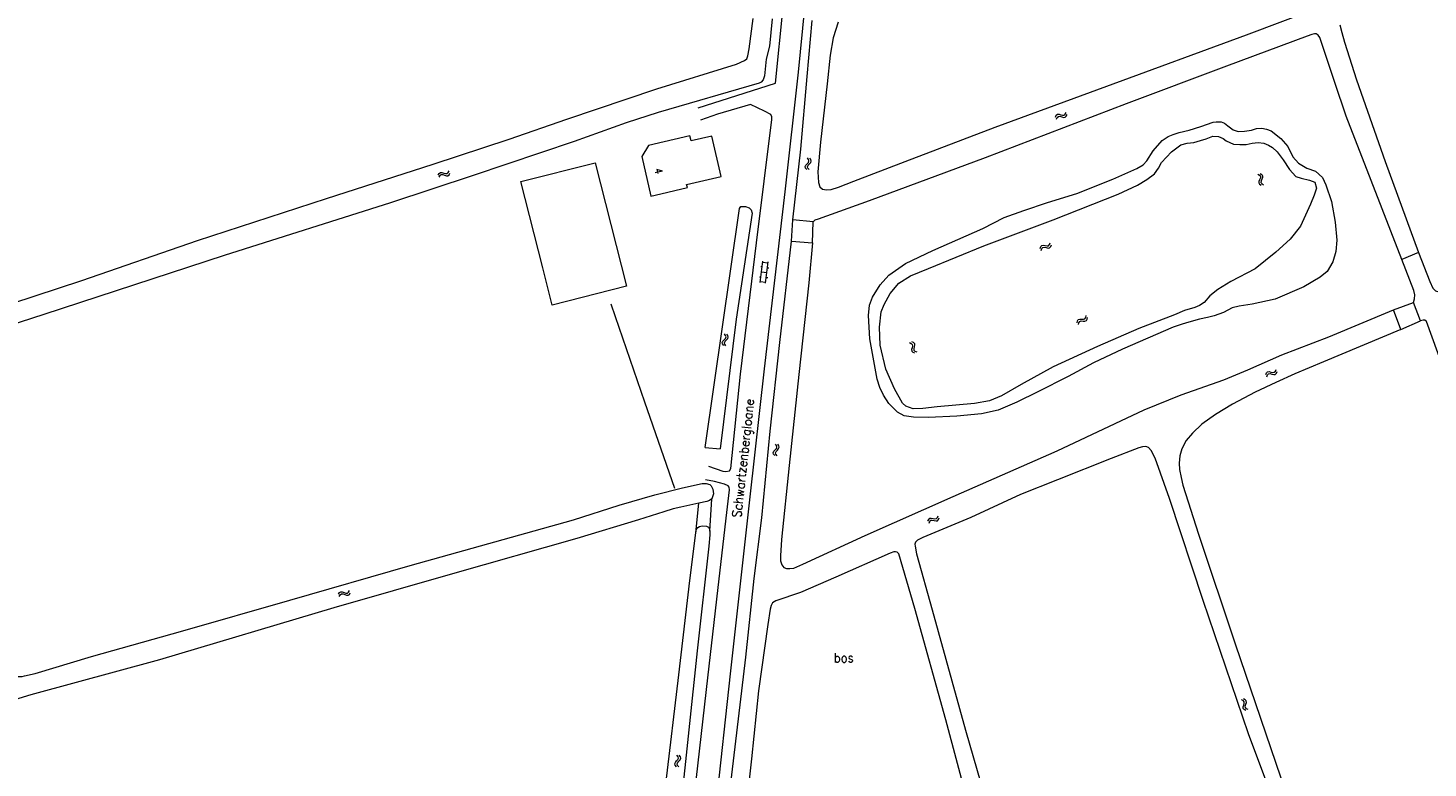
# Model space of a CAD drawing. Header units: metres. Extents: x 189705 to 199106, y 581686 to 588448.
# Tile 357 of 555: x 194411 to 194713, y 587675 to 587834. Entities that reach past the tile are written whole.
import ezdxf

# ---------------------------------------------------------------- set-up
doc = ezdxf.new("R2010")
doc.units = ezdxf.units.M
doc.layers.add('B-WA-OG-GBKN-G', color=7, linetype='Continuous', lineweight=18)
doc.styles.add('Style-STANDARD', font='STANDARD.shx')

msp = doc.modelspace()

# ---------------------------------------------------------------- linework, layer by layer
at = {"layer": 'B-WA-OG-GBKN-G'}
for p, q in [((194632.67, 587814.893), (194632.85, 587815.259)), ((194632.85, 587815.259), (194633.091, 587815.48)), ((194632.864, 587814.436), (194633.046, 587814.8)), ((194633.046, 587814.8), (194633.29, 587815.02)), ((194633.091, 587815.48), (194633.429, 587815.505)), ((194633.29, 587815.02), (194633.615, 587815.045)), ((194633.429, 587815.505), (194633.817, 587815.384)), ((194633.615, 587815.045), (194634.013, 587814.927)), ((194633.817, 587815.384), (194634.208, 587815.264)), ((194634.013, 587814.927), (194634.402, 587814.805)), ((194634.208, 587815.264), (194634.536, 587815.285)), ((194634.402, 587814.805), (194634.73, 587814.826)), ((194634.536, 587815.285), (194634.787, 587815.51)), ((194634.73, 587814.826), (194634.98, 587815.053)), ((194634.787, 587815.51), (194634.969, 587815.876)), ((194634.98, 587815.053), (194635.162, 587815.419)), ((194578.719, 587804.217), (194578.846, 587804.531)), ((194578.846, 587804.531), (194579.127, 587804.825)), ((194579.127, 587804.825), (194579.408, 587805.122)), ((194579.443, 587805.75), (194579.196, 587806.075)), ((194579.219, 587804.191), (194579.341, 587804.494)), ((194579.341, 587804.494), (194579.623, 587804.798)), ((194579.408, 587805.122), (194579.534, 587805.426)), ((194579.534, 587805.426), (194579.443, 587805.75)), ((194579.623, 587804.798), (194579.905, 587805.093)), ((194579.939, 587805.721), (194579.692, 587806.046)), ((194579.905, 587805.093), (194580.032, 587805.396)), ((194580.032, 587805.396), (194579.939, 587805.721)), ((194499.653, 587802.369), (194499.845, 587802.728)), ((194499.832, 587801.906), (194500.026, 587802.264)), ((194499.845, 587802.728), (194500.092, 587802.942)), ((194500.026, 587802.264), (194500.276, 587802.476)), ((194500.092, 587802.942), (194500.431, 587802.956)), ((194500.276, 587802.476), (194500.602, 587802.49)), ((194500.431, 587802.956), (194500.815, 587802.823)), ((194500.602, 587802.49), (194500.996, 587802.361)), ((194500.815, 587802.823), (194501.202, 587802.691)), ((194500.996, 587802.361), (194501.381, 587802.226)), ((194501.202, 587802.691), (194501.531, 587802.702)), ((194501.381, 587802.226), (194501.71, 587802.236)), ((194501.531, 587802.702), (194501.788, 587802.919)), ((194501.71, 587802.236), (194501.967, 587802.455)), ((194501.788, 587802.919), (194501.982, 587803.279)), ((194501.967, 587802.455), (194502.161, 587802.815)), ((194578.811, 587803.903), (194578.719, 587804.217)), ((194579.058, 587803.579), (194578.811, 587803.903)), ((194579.309, 587803.875), (194579.219, 587804.191)), ((194579.554, 587803.55), (194579.309, 587803.875)), ((194676.313, 587802.576), (194676.652, 587802.35)), ((194676.658, 587801.375), (194676.488, 587801.004)), ((194676.652, 587802.35), (194676.84, 587802.081)), ((194676.824, 587801.755), (194676.658, 587801.375)), ((194676.791, 587802.712), (194677.131, 587802.488)), ((194676.84, 587802.081), (194676.824, 587801.755)), ((194677.136, 587801.512), (194676.968, 587801.14)), ((194677.131, 587802.488), (194677.321, 587802.221)), ((194677.304, 587801.883), (194677.136, 587801.512)), ((194677.321, 587802.221), (194677.304, 587801.883)), ((194676.488, 587801.004), (194676.469, 587800.676)), ((194676.469, 587800.676), (194676.663, 587800.4)), ((194676.663, 587800.4), (194677.003, 587800.174)), ((194676.968, 587801.14), (194676.948, 587800.811)), ((194676.948, 587800.811), (194677.141, 587800.535)), ((194677.141, 587800.535), (194677.481, 587800.309)), ((194629.353, 587786.586), (194629.5, 587786.966)), ((194629.5, 587786.966), (194629.721, 587787.208)), ((194629.586, 587786.147), (194629.736, 587786.526)), ((194629.721, 587787.208), (194630.055, 587787.262)), ((194629.736, 587786.526), (194629.959, 587786.767)), ((194629.959, 587786.767), (194630.281, 587786.82)), ((194630.055, 587787.262), (194630.453, 587787.176)), ((194630.281, 587786.82), (194630.688, 587786.738)), ((194630.453, 587787.176), (194630.852, 587787.091)), ((194630.688, 587786.738), (194631.086, 587786.651)), ((194630.852, 587787.091), (194631.178, 587787.141)), ((194631.086, 587786.651), (194631.412, 587786.701)), ((194631.178, 587787.141), (194631.407, 587787.387)), ((194631.407, 587787.387), (194631.556, 587787.768)), ((194631.412, 587786.701), (194631.64, 587786.949)), ((194631.64, 587786.949), (194631.789, 587787.329)), ((194569.008, 587779.23), (194569.564, 587783.796)), ((194569.54, 587783.597), (194570.731, 587783.452)), ((194570.199, 587779.084), (194570.755, 587783.651)), ((194568.849, 587780.409), (194569.147, 587780.373)), ((194569.127, 587782.691), (194569.425, 587782.654)), ((194569.286, 587781.513), (194570.477, 587781.368)), ((194570.35, 587780.327), (194570.648, 587780.291)), ((194570.604, 587782.41), (194570.902, 587782.374)), ((194569.032, 587779.428), (194570.223, 587779.283)), ((194637.403, 587770.942), (194637.579, 587771.217)), ((194637.579, 587771.217), (194637.899, 587771.328)), ((194637.899, 587771.328), (194638.306, 587771.31)), ((194638.306, 587771.31), (194638.714, 587771.294)), ((194638.714, 587771.294), (194639.026, 587771.399)), ((194639.026, 587771.399), (194639.21, 587771.68)), ((194639.21, 587771.68), (194639.293, 587772.081)), ((194639.331, 587771.004), (194639.515, 587771.287)), ((194639.515, 587771.287), (194639.597, 587771.688)), ((194561.569, 587767.807), (194561.325, 587768.135)), ((194637.322, 587770.542), (194637.403, 587770.942)), ((194637.626, 587770.15), (194637.71, 587770.549)), ((194637.71, 587770.549), (194637.889, 587770.824)), ((194637.889, 587770.824), (194638.197, 587770.931)), ((194638.197, 587770.931), (194638.612, 587770.919)), ((194638.612, 587770.919), (194639.019, 587770.9)), ((194639.019, 587770.9), (194639.331, 587771.004)), ((194560.824, 587766.283), (194560.956, 587766.595)), ((194560.911, 587765.968), (194560.824, 587766.283)), ((194561.155, 587765.641), (194560.911, 587765.968)), ((194560.956, 587766.595), (194561.24, 587766.886)), ((194561.24, 587766.886), (194561.524, 587767.179)), ((194561.324, 587766.251), (194561.45, 587766.552)), ((194561.409, 587765.934), (194561.324, 587766.251)), ((194561.65, 587765.605), (194561.409, 587765.934)), ((194561.45, 587766.552), (194561.736, 587766.853)), ((194561.524, 587767.179), (194561.655, 587767.481)), ((194561.655, 587767.481), (194561.569, 587767.807)), ((194561.736, 587766.853), (194562.022, 587767.143)), ((194562.064, 587767.771), (194561.821, 587768.1)), ((194562.022, 587767.143), (194562.152, 587767.445)), ((194562.152, 587767.445), (194562.064, 587767.771)), ((194601.201, 587766.271), (194601.575, 587766.109)), ((194601.575, 587766.109), (194601.809, 587765.878)), ((194601.646, 587766.49), (194602.021, 587766.331)), ((194601.757, 587765.151), (194601.657, 587764.756)), ((194601.851, 587765.555), (194601.757, 587765.151)), ((194601.809, 587765.878), (194601.851, 587765.555)), ((194602.021, 587766.331), (194602.256, 587766.103)), ((194602.202, 587765.372), (194602.104, 587764.976)), ((194602.3, 587765.767), (194602.202, 587765.372)), ((194602.256, 587766.103), (194602.3, 587765.767)), ((194601.657, 587764.756), (194601.697, 587764.429)), ((194601.697, 587764.429), (194601.937, 587764.193)), ((194601.937, 587764.193), (194602.313, 587764.032)), ((194602.104, 587764.976), (194602.144, 587764.649)), ((194602.144, 587764.649), (194602.383, 587764.412)), ((194602.383, 587764.412), (194602.759, 587764.251)), ((194677.978, 587759.368), (194678.137, 587759.743)), ((194678.137, 587759.743), (194678.365, 587759.978)), ((194678.197, 587758.923), (194678.359, 587759.297)), ((194678.359, 587759.297), (194678.59, 587759.531)), ((194678.365, 587759.978), (194678.701, 587760.022)), ((194678.59, 587759.531), (194678.913, 587759.573)), ((194678.701, 587760.022), (194679.096, 587759.924)), ((194678.913, 587759.573), (194679.317, 587759.479)), ((194679.096, 587759.924), (194679.492, 587759.826)), ((194679.317, 587759.479), (194679.712, 587759.379)), ((194679.492, 587759.826), (194679.819, 587759.866)), ((194679.712, 587759.379), (194680.039, 587759.419)), ((194679.819, 587759.866), (194680.056, 587760.105)), ((194680.039, 587759.419), (194680.275, 587759.659)), ((194680.056, 587760.105), (194680.217, 587760.481)), ((194680.275, 587759.659), (194680.436, 587760.035)), ((194572.543, 587744.066), (194572.296, 587744.392)), ((194572.633, 587743.742), (194572.543, 587744.066)), ((194573.039, 587744.036), (194572.792, 587744.362)), ((194573.131, 587743.711), (194573.039, 587744.036)), ((194571.815, 587742.534), (194571.944, 587742.848)), ((194571.906, 587742.22), (194571.815, 587742.534)), ((194572.153, 587741.896), (194571.906, 587742.22)), ((194571.944, 587742.848), (194572.225, 587743.142)), ((194572.225, 587743.142), (194572.506, 587743.438)), ((194572.316, 587742.508), (194572.438, 587742.81)), ((194572.404, 587742.191), (194572.316, 587742.508)), ((194572.649, 587741.866), (194572.404, 587742.191)), ((194572.438, 587742.81), (194572.721, 587743.114)), ((194572.506, 587743.438), (194572.633, 587743.742)), ((194572.721, 587743.114), (194573.004, 587743.408)), ((194573.004, 587743.408), (194573.131, 587743.711)), ((194607.25, 587728.569), (194607.402, 587728.948)), ((194605.19, 587727.782), (194605.34, 587728.161)), ((194605.34, 587728.161), (194605.563, 587728.401)), ((194605.421, 587727.342), (194605.573, 587727.72)), ((194605.563, 587728.401), (194605.897, 587728.453)), ((194605.573, 587727.72), (194605.798, 587727.959)), ((194605.798, 587727.959), (194606.12, 587728.01)), ((194605.897, 587728.453), (194606.294, 587728.364)), ((194606.12, 587728.01), (194606.526, 587727.925)), ((194606.294, 587728.364), (194606.693, 587728.276)), ((194606.526, 587727.925), (194606.924, 587727.834)), ((194606.693, 587728.276), (194607.019, 587728.324)), ((194606.924, 587727.834), (194607.25, 587727.882)), ((194607.019, 587728.324), (194607.25, 587728.569)), ((194607.25, 587727.882), (194607.48, 587728.128)), ((194607.48, 587728.128), (194607.632, 587728.508)), ((194478.156, 587712.015), (194478.363, 587712.366)), ((194478.316, 587711.545), (194478.525, 587711.895)), ((194478.363, 587712.366), (194478.619, 587712.57)), ((194478.525, 587711.895), (194478.784, 587712.096)), ((194478.619, 587712.57), (194478.958, 587712.569)), ((194478.784, 587712.096), (194479.11, 587712.097)), ((194478.958, 587712.569), (194479.337, 587712.42)), ((194479.11, 587712.097), (194479.498, 587711.95)), ((194479.337, 587712.42), (194479.717, 587712.272)), ((194479.498, 587711.95), (194479.877, 587711.799)), ((194479.717, 587712.272), (194480.046, 587712.269)), ((194479.877, 587711.799), (194480.206, 587711.796)), ((194480.046, 587712.269), (194480.312, 587712.475)), ((194480.206, 587711.796), (194480.472, 587712.004)), ((194480.312, 587712.475), (194480.521, 587712.826)), ((194480.472, 587712.004), (194480.68, 587712.356)), ((194673.117, 587689.087), (194672.754, 587689.274)), ((194673.107, 587687.73), (194673.232, 587688.117)), ((194673.128, 587687.392), (194673.107, 587687.73)), ((194673.339, 587688.834), (194673.117, 587689.087)), ((194673.346, 587687.148), (194673.128, 587687.392)), ((194673.577, 587689.275), (194673.213, 587689.462)), ((194673.232, 587688.117), (194673.357, 587688.506)), ((194673.357, 587688.506), (194673.339, 587688.834)), ((194673.709, 587686.964), (194673.346, 587687.148)), ((194673.569, 587687.91), (194673.691, 587688.307)), ((194673.59, 587687.585), (194673.569, 587687.91)), ((194673.801, 587689.023), (194673.577, 587689.275)), ((194673.807, 587687.339), (194673.59, 587687.585)), ((194673.691, 587688.307), (194673.818, 587688.695)), ((194673.818, 587688.695), (194673.801, 587689.023)), ((194674.169, 587687.152), (194673.807, 587687.339)), ((194550.62, 587675.47), (194550.744, 587675.786)), ((194550.715, 587675.157), (194550.62, 587675.47)), ((194550.967, 587674.837), (194550.715, 587675.157)), ((194550.744, 587675.786), (194551.021, 587676.084)), ((194551.021, 587676.084), (194551.298, 587676.384)), ((194551.326, 587677.012), (194551.075, 587677.334)), ((194551.12, 587675.451), (194551.239, 587675.754)), ((194551.214, 587675.136), (194551.12, 587675.451)), ((194551.463, 587674.814), (194551.214, 587675.136)), ((194551.239, 587675.754), (194551.517, 587676.062)), ((194551.298, 587676.384), (194551.42, 587676.689)), ((194551.42, 587676.689), (194551.326, 587677.012)), ((194551.517, 587676.062), (194551.796, 587676.36)), ((194551.822, 587676.989), (194551.571, 587677.311)), ((194551.796, 587676.36), (194551.919, 587676.666)), ((194551.919, 587676.666), (194551.822, 587676.989))]:
    msp.add_line(p, q, dxfattribs=at)
at = {"layer": 'B-WA-OG-GBKN-G', "flags": 128}
for points in [[(194555.687, 587816.877), (194572.306, 587822.224), (194575.609, 587855.004), (194577.782, 587878.511), (194579.88, 587903.824), (194581.758, 587929.13), (194583.857, 587956.095), (194585.655, 587979.285)], [(194580.394, 587856.745), (194577.239, 587824.591), (194574.325, 587798.761), (194569.89, 587760.605), (194566.814, 587733.044), (194562.535, 587694.885), (194559.464, 587666.425)], [(194585.832, 587835.342), (194584.787, 587831.994), (194584.116, 587828.19), (194583.458, 587822.069), (194581.989, 587809.477), (194581.44, 587803.068), (194581.599, 587800.806), (194581.898, 587799.827), (194582.462, 587799.33), (194583.33, 587799.167), (194584.328, 587799.234), (194585.913, 587799.793), (194589.176, 587801.101), (194600.281, 587805.333), (194619.665, 587812.682), (194643.726, 587821.562), (194673.873, 587832.634), (194688.918, 587838.32)], [(194571.639, 587836.05), (194571.029, 587830.176), (194570.331, 587827.345), (194569.935, 587823.787), (194569.68, 587822.926), (194569.232, 587822.397), (194568.801, 587822.183), (194547.004, 587815.874), (194540.145, 587813.607), (194528.946, 587809.651), (194507.153, 587802.315), (194489.339, 587796.419), (194453.474, 587785.07), (194414.598, 587772.309), (194384.135, 587762.491)], [(194475.526, 587797.295), (194498.51, 587804.723), (194514.956, 587810.089), (194527.321, 587814.415), (194546.728, 587820.975), (194563.899, 587826.31), (194565.656, 587827.043), (194566.11, 587827.446), (194566.376, 587828.075), (194566.667, 587829.59), (194567.53, 587836.135)], [(194576.046, 587792.717), (194577.794, 587807.965), (194579.16, 587823.646), (194580.253, 587835.726)], [(194693.936, 587834.767), (194694.361, 587833.12), (194694.944, 587831.015), (194697.557, 587822.938), (194703.744, 587805.299), (194710.944, 587785.701)], [(194707.318, 587784.189), (194700.689, 587801.222), (194695.313, 587815.076), (194692.888, 587822.365), (194689.626, 587832.054), (194689.301, 587832.569), (194688.888, 587832.798), (194688.517, 587832.823), (194687.905, 587832.703), (194686.904, 587832.313), (194669.501, 587825.828), (194647.934, 587817.751), (194617.507, 587806.113), (194592.492, 587796.834), (194581.509, 587792.888), (194580.819, 587792.65), (194580.443, 587792.295)], [(194557.876, 587739.662), (194560.959, 587738.532), (194561.636, 587738.457), (194562.388, 587738.608), (194562.689, 587739.135), (194564.795, 587759.468), (194568.245, 587787.785), (194571.543, 587814.358), (194571.543, 587814.961), (194571.317, 587815.412), (194569.963, 587816.165), (194566.955, 587817.596), (194559.812, 587815.488), (194556.164, 587814.206)], [(194647.139, 587764.826), (194640.846, 587761.876), (194635.381, 587758.942), (194628.899, 587755.66), (194624.305, 587753.409), (194620.285, 587751.732), (194616.719, 587750.879), (194611.402, 587750.426), (194605.309, 587750.142), (194602.085, 587750.212), (194600.074, 587750.48), (194598.637, 587751.26), (194596.717, 587753.145), (194595.626, 587754.963), (194594.802, 587756.602), (194594.252, 587758.35), (194592.685, 587767.075), (194592.348, 587772.103), (194592.593, 587774.324), (194593.241, 587776.084), (194594.898, 587778.723), (194596.723, 587780.805), (194600.356, 587783.288), (194606.24, 587786.156), (194616.974, 587790.865), (194621.631, 587793.251), (194625.846, 587794.753), (194630.941, 587796.48), (194637.273, 587798.417), (194645.063, 587801.5), (194650.188, 587803.771), (194651.555, 587804.584), (194652.367, 587805.466), (194653.686, 587807.614), (194655.661, 587809.867), (194656.979, 587810.694), (194658.033, 587811.116), (194659.31, 587811.584), (194661.514, 587812.068), (194664.005, 587812.846), (194666.621, 587813.796), (194667.289, 587813.888), (194668.364, 587813.864), (194669.126, 587813.535), (194669.8, 587812.96), (194670.99, 587812.108), (194672.073, 587811.776), (194673.433, 587811.812), (194674.893, 587812.069), (194676.004, 587812.388)], [(194544.962, 587808.759), (194543.5, 587806.377), (194545.474, 587797.845), (194546.36, 587798.05), (194553.333, 587799.666), (194553.17, 587800.369), (194560.603, 587802.092), (194558.593, 587810.765), (194554.139, 587809.733), (194553.886, 587810.827), (194544.962, 587808.759)], [(194658.306, 587772.264), (194650.642, 587769.339), (194641.757, 587765.439), (194632.163, 587761.015), (194625.293, 587757.23), (194621.068, 587754.79), (194618.475, 587753.692), (194615.245, 587753.107), (194607.183, 587752.411), (194604.067, 587752.059), (194602.028, 587752.018), (194600.427, 587752.566), (194599.73, 587753.228), (194597.946, 587756.287), (194596.112, 587760.567), (194594.904, 587765.694), (194594.758, 587769.624), (194595.063, 587772.882), (194595.759, 587774.494), (194597.055, 587776.852), (194598.919, 587779.069), (194601.43, 587780.65), (194605.301, 587782.266), (194617.259, 587787.135), (194632.178, 587792.753), (194646.18, 587798.258), (194650.336, 587800.168), (194652.37, 587801.45), (194653.986, 587802.626), (194654.887, 587803.84), (194655.493, 587805.057), (194657.703, 587807.406), (194659.683, 587808.93), (194661.082, 587809.262), (194662.492, 587809.421), (194663.929, 587809.814), (194665.18, 587810.172), (194666.607, 587810.75), (194667.78, 587810.714), (194668.826, 587810.271), (194669.463, 587809.795), (194671.024, 587809.013), (194672.383, 587808.974), (194673.742, 587808.998), (194675.067, 587809.268), (194676.328, 587809.379), (194677.599, 587809.23), (194678.57, 587808.825), (194679.43, 587808.298), (194680.421, 587807.373)], [(194676.004, 587812.388), (194677.166, 587812.488), (194678.177, 587812.292), (194679.186, 587811.911), (194681.27, 587810.284), (194682.771, 587808.503), (194683.848, 587806.305), (194685.033, 587804.946), (194686.875, 587803.865), (194688.684, 587803.192), (194690.252, 587801.842), (194690.927, 587800.266), (194692.126, 587796.672), (194692.934, 587792.228), (194693.327, 587788.37), (194693.08, 587785.939), (194692.414, 587783.648), (194691.22, 587781.572), (194689.75, 587780.377), (194686.22, 587778.275), (194680.028, 587775.608), (194675.039, 587774.522), (194672.268, 587774.155), (194670.749, 587773.735), (194668.886, 587772.766), (194666.89, 587772.02), (194665.416, 587771.664), (194663.695, 587771.311), (194661.403, 587770.692), (194659.941, 587770.25), (194658.044, 587769.574), (194647.139, 587764.826)], [(194680.421, 587807.373), (194681.726, 587805.668), (194683.125, 587803.603), (194684.481, 587802.045), (194685.589, 587801.7), (194687.413, 587801.274), (194688.57, 587800.879), (194688.928, 587799.591), (194688.455, 587798.051), (194687.596, 587796.133), (194685.447, 587791.348), (194683.269, 587788.541), (194680.152, 587785.756), (194675.681, 587782.157), (194670.489, 587779.406), (194667.642, 587777.68), (194665.936, 587776.339), (194664.748, 587774.918), (194663.741, 587774.261), (194662.687, 587773.852), (194660.468, 587773.158), (194658.306, 587772.264)], [(194522.183, 587782.358), (194517.46, 587800.96), (194533.466, 587805.018), (194540.209, 587778.419), (194524.213, 587774.364), (194522.183, 587782.358)], [(194710.944, 587785.701), (194713.316, 587779.437), (194714.025, 587777.991), (194714.573, 587777.403), (194715.259, 587777.178), (194716.236, 587777.365), (194718.026, 587778.028), (194736.194, 587785.88), (194758.689, 587796.124), (194780.005, 587805.263)], [(194392.765, 587769.79), (194422.85, 587779.677), (194447.719, 587788.261), (194475.526, 587797.295)], [(194557.181, 587743.69), (194564.536, 587795.177), (194564.85, 587795.617), (194565.848, 587795.595), (194566.681, 587795.311), (194567.055, 587794.867), (194567.263, 587794.162), (194563.81, 587771.334), (194560.413, 587743.386)], [(194575.759, 587788.146), (194576.046, 587792.717)], [(194580.443, 587792.295), (194576.046, 587792.717)], [(194580.325, 587787.773), (194580.443, 587792.295)], [(194558.407, 587555.665), (194558.087, 587555.297), (194557.685, 587555.02), (194557.29, 587554.869), (194554.456, 587553.698), (194553.417, 587553.624), (194552.779, 587553.729), (194552.131, 587554.199), (194551.633, 587554.941), (194551.342, 587555.99), (194551.268, 587556.977), (194551.28, 587558.177), (194551.412, 587560.106), (194553.154, 587577.524), (194555.088, 587597.958), (194557.59, 587623.145), (194560.352, 587647.659), (194562.559, 587670.069), (194565.942, 587698.462), (194567.715, 587715.41), (194569.364, 587728.476), (194571.161, 587747.185), (194573.227, 587766.266), (194575.759, 587788.146)], [(194580.325, 587787.773), (194579.536, 587779.147), (194577.377, 587759.376), (194575.29, 587739.785), (194573.639, 587723.792), (194573.365, 587720.327), (194573.424, 587719.217), (194573.668, 587718.337), (194574.104, 587717.764), (194574.699, 587717.555), (194575.443, 587717.575), (194576.251, 587717.68), (194578.183, 587718.488), (194591.631, 587724.711), (194610.598, 587733.068), (194633.001, 587742.955), (194651.816, 587751.789), (194659.756, 587754.993), (194668.928, 587758.262), (194674.144, 587760.378), (194681.462, 587763.624), (194691.609, 587767.521), (194705.514, 587773.318)], [(194575.759, 587788.146), (194580.325, 587787.773)], [(194710.944, 587785.701), (194707.318, 587784.189)], [(194709.809, 587774.884), (194710.07, 587775.667), (194710.093, 587776.53), (194709.885, 587777.501), (194707.318, 587784.189)], [(194550.612, 587734.794), (194544.136, 587753.422), (194537.807, 587771.849), (194536.881, 587774.55)], [(194705.514, 587773.318), (194709.809, 587774.884)], [(194711.306, 587770.95), (194709.809, 587774.884)], [(194707.118, 587769.085), (194705.514, 587773.318)], [(194707.118, 587769.085), (194690.46, 587762.087), (194684.285, 587759.514), (194680.153, 587757.696), (194675.738, 587755.6), (194670.847, 587753.011), (194667.132, 587750.767), (194664.206, 587748.705), (194662.178, 587746.76), (194660.843, 587745.188), (194659.891, 587743.4), (194659.44, 587741.854), (194659.326, 587740.29), (194659.404, 587738.934), (194659.744, 587737.197), (194660.085, 587735.502), (194663.466, 587724.981), (194671.41, 587701.309), (194682.315, 587669.29), (194693.353, 587636.033), (194695.147, 587631.508), (194695.603, 587631.047), (194695.792, 587631.01), (194696.433, 587631.032)], [(194700.419, 587633.064), (194716.331, 587641.417), (194740.615, 587653.643), (194750.661, 587658.672), (194751.171, 587659.053), (194751.464, 587659.64), (194751.492, 587660.236), (194751.358, 587660.939), (194750.764, 587662.588), (194741.125, 587690.074), (194728.697, 587725.541), (194719.014, 587753.116), (194712.624, 587770.818), (194712.262, 587771.074), (194711.89, 587771.106), (194711.306, 587770.95)], [(194707.118, 587769.085), (194711.306, 587770.95)], [(194390.969, 587741.075), (194402.583, 587709.955), (194407.869, 587695.262), (194408.372, 587694.506), (194409.02, 587694.272), (194409.934, 587694.304), (194410.427, 587694.418), (194412.744, 587694.942), (194424.902, 587698.607), (194444.604, 587704.159), (194467.616, 587710.744), (194493.57, 587718.21), (194528.803, 587728.035), (194538.659, 587731.204), (194546.285, 587733.42), (194552.28, 587734.972), (194556.52, 587735.911), (194557.398, 587735.88), (194558.14, 587735.648), (194558.446, 587735.391), (194558.832, 587734.657), (194558.948, 587733.679), (194558.606, 587732.572)], [(194557.181, 587743.69), (194560.413, 587743.386)], [(194679.713, 587667.371), (194674.239, 587681.956), (194664.513, 587710.705), (194657.252, 587732.665), (194654.133, 587741.382), (194653.286, 587743.005), (194652.71, 587743.642), (194652.136, 587743.859), (194651.455, 587743.83), (194650.645, 587743.593), (194644.656, 587741.309), (194633.133, 587736.703), (194625.162, 587733.52), (194614.422, 587728.554), (194604.053, 587724.286), (194602.91, 587723.687), (194602.505, 587723.228), (194602.382, 587722.801), (194602.406, 587722.394), (194602.733, 587720.72), (194606.071, 587708.662), (194613.262, 587682.752), (194621.346, 587654.918)], [(194538.033, 587548.879), (194539.104, 587549.454), (194540.558, 587550.602), (194541.528, 587551.927), (194542.365, 587553.516), (194542.85, 587555.105), (194543.511, 587559.873), (194545.126, 587575.374), (194546.884, 587591.925), (194548.512, 587608.261), (194550.408, 587627.106), (194552.034, 587643.086), (194553.442, 587656.119), (194555.247, 587671.88), (194557.45, 587691.514), (194559.691, 587710.977), (194561.716, 587728.455), (194562.375, 587734.505), (194562.331, 587735.079), (194562.111, 587735.388), (194561.361, 587735.741), (194559.202, 587736.315), (194557.262, 587736.668)], [(194558.606, 587732.572), (194558.125, 587732.212), (194557.539, 587731.987), (194555.786, 587731.654)], [(194558.168, 587725.634), (194558.606, 587732.572)], [(194555.786, 587731.654), (194553.864, 587731.232), (194551.906, 587730.782), (194550.286, 587730.426), (194548.235, 587729.76), (194542.814, 587728.033), (194529.536, 587724.042), (194502.688, 587716.451), (194477.1, 587709.093), (194439.565, 587697.911), (194411.801, 587690.35), (194404.931, 587688.272)], [(194555.136, 587725.266), (194555.786, 587731.654)], [(194555.136, 587725.266), (194555.321, 587726.072), (194555.584, 587726.427), (194555.959, 587726.641), (194556.487, 587726.762), (194557.428, 587726.689), (194557.854, 587726.473), (194558.075, 587726.077), (194558.168, 587725.634)], [(194401.884, 587610.393), (194415.186, 587613.3), (194425.395, 587615.461), (194432.099, 587617.027), (194436.912, 587618.353), (194441.746, 587619.693), (194456.156, 587623.154), (194475.232, 587628.248), (194489.556, 587632.087), (194501.79, 587635.034), (194517.537, 587638.775), (194527.261, 587641.226), (194533.769, 587643.37), (194539.381, 587644.582), (194544.14, 587645.543), (194545.431, 587646.008), (194545.899, 587646.452), (194546.187, 587647.095), (194546.443, 587648.695), (194547.138, 587655.27), (194548.69, 587671.11), (194551.49, 587694.658), (194553.879, 587715.008), (194555.136, 587725.266)], [(194558.168, 587725.634), (194558.167, 587724.854), (194557.959, 587722.418), (194555.436, 587699.858)], [(194614.353, 587665.017), (194609.024, 587684.957), (194602.321, 587708.948), (194598.885, 587720.737), (194598.543, 587721.107), (194598.179, 587721.181), (194597.814, 587721.142), (194597.01, 587720.856), (194585.355, 587715.688), (194577.699, 587712.369), (194572.361, 587710.612), (194571.646, 587710.172), (194571.374, 587709.627), (194571.141, 587708.801), (194570.659, 587705.535), (194568.674, 587691.229), (194567.115, 587676.54), (194564.75, 587655.226)], [(194555.436, 587699.858), (194551.815, 587665.746)]]:
    msp.add_lwpolyline(points, dxfattribs=at)

# ---------------------------------------------------------------- texts
at = {"layer": 'B-WA-OG-GBKN-G', "style": 'Style-STANDARD'}
for s, height, rotation, p in [('4', 1.6, 282.70273, (194546.196, 587803.677)), ('Schwartzenbergloane', 2, 83.68512, (194564.914, 587728.496))]:
    msp.add_text(s, height=height, rotation=rotation, dxfattribs=at).set_placement(p)
msp.add_text('bos', height=2, dxfattribs=at).set_placement((194584.892, 587697.326))

doc.saveas('drawing.dxf')
